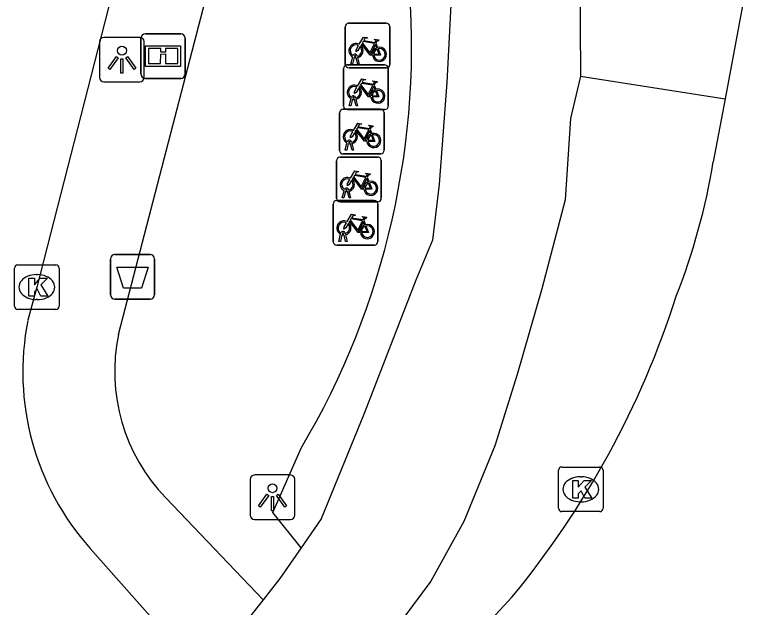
# Model space of a CAD drawing. Extents: x 162880 to 165536, y 384011 to 385179.
# Drawn here: x 164573.28 to 164589.6, y 385030.96 to 385044.25 of the extents above; entities that cross this region are included whole.
import ezdxf

# ---------------------------------------------------------------- set-up
doc = ezdxf.new("R2010")
doc.units = 0
for name, color, linetype in [('IMGEO_Afvalbak', 7, 'Continuous'), ('IMGEO_Fietsenrek', 7, 'Continuous'), ('IMGEO_Fietspad_gesloten', 7, 'Continuous'), ('IMGEO_Informatiebord', 7, 'Continuous'), ('IMGEO_Kolk', 7, 'Continuous'), ('IMGEO_Lichtpunt', 7, 'Continuous'), ('IMGEO_Rijbaan_lokaal_gesloten', 7, 'Continuous'), ('IMGEO_Voetpad_halfverhard', 7, 'Continuous'), ('IMGEO_Voetpad_open', 7, 'Continuous')]:
    doc.layers.add(name, color=color, linetype=linetype)

msp = doc.modelspace()

# ---------------------------------------------------------------- linework, layer by layer
at = {"layer": 'IMGEO_Afvalbak'}
for p, q in [((164575.429, 385037.971), (164575.429, 385038.771)), ((164575.429, 385038.771), (164575.429, 385037.971)), ((164575.529, 385038.871), (164576.319, 385038.871)), ((164576.319, 385038.871), (164575.529, 385038.871)), ((164576.419, 385038.771), (164576.419, 385037.971)), ((164576.419, 385037.971), (164576.419, 385038.771)), ((164576.319, 385037.871), (164575.529, 385037.871)), ((164575.529, 385037.871), (164576.319, 385037.871))]:
    msp.add_line(p, q, dxfattribs=at)
msp.add_lwpolyline([(164575.572, 385038.585), (164576.276, 385038.585), (164576.127, 385038.115), (164575.721, 385038.115), (164575.572, 385038.585)], dxfattribs=at)
for centre, start, end in [((164575.529, 385038.771), 90, 180), ((164575.529, 385038.771), 90, 180), ((164576.319, 385038.771), 0, 90), ((164576.319, 385038.771), 360, 90), ((164575.529, 385037.971), 180, 270), ((164575.529, 385037.971), 180, 270), ((164576.319, 385037.971), 270, 0), ((164576.319, 385037.971), 270, 0)]:
    msp.add_arc(centre, 0.1, start, end, dxfattribs=at)
at = {"layer": 'IMGEO_Fietsenrek'}
for p, q in [((164580.768, 385044.057), (164581.609, 385044.057)), ((164581.609, 385044.057), (164580.768, 385044.057)), ((164580.693, 385043.132), (164580.693, 385043.973)), ((164580.693, 385043.973), (164580.693, 385043.132)), ((164581.693, 385043.982), (164581.693, 385043.141)), ((164581.693, 385043.141), (164581.693, 385043.982)), ((164581.38, 385043.606), (164581.416, 385043.511)), ((164580.82, 385043.141), (164580.859, 385043.301)), ((164580.889, 385043.289), (164580.854, 385043.141)), ((164580.931, 385043.313), (164580.93, 385043.317)), ((164580.972, 385043.141), (164580.938, 385043.283)), ((164580.962, 385043.324), (164580.963, 385043.317)), ((164580.97, 385043.287), (164581.005, 385043.141)), ((164580.656, 385042.197), (164580.656, 385043.038)), ((164580.656, 385043.038), (164580.656, 385042.197)), ((164580.731, 385043.122), (164581.572, 385043.122)), ((164581.572, 385043.122), (164580.731, 385043.122)), ((164581.618, 385043.057), (164580.777, 385043.057)), ((164580.777, 385043.057), (164581.618, 385043.057)), ((164580.854, 385043.141), (164580.82, 385043.141)), ((164581.005, 385043.141), (164580.972, 385043.141)), ((164581.656, 385043.047), (164581.656, 385042.206)), ((164581.656, 385042.206), (164581.656, 385043.047)), ((164581.343, 385042.671), (164581.379, 385042.576)), ((164580.783, 385042.206), (164580.822, 385042.366)), ((164580.852, 385042.354), (164580.817, 385042.206)), ((164580.894, 385042.378), (164580.893, 385042.382)), ((164580.925, 385042.389), (164580.926, 385042.382)), ((164580.817, 385042.206), (164580.783, 385042.206)), ((164580.935, 385042.206), (164580.901, 385042.348)), ((164580.933, 385042.352), (164580.968, 385042.206)), ((164580.968, 385042.206), (164580.935, 385042.206)), ((164580.565, 385041.202), (164580.565, 385042.043)), ((164580.565, 385042.043), (164580.565, 385041.202)), ((164580.64, 385042.127), (164581.481, 385042.127)), ((164581.481, 385042.127), (164580.64, 385042.127)), ((164581.581, 385042.122), (164580.74, 385042.122)), ((164580.74, 385042.122), (164581.581, 385042.122)), ((164581.565, 385042.052), (164581.565, 385041.211)), ((164581.565, 385041.211), (164581.565, 385042.052)), ((164581.252, 385041.676), (164581.288, 385041.581)), ((164580.803, 385041.383), (164580.802, 385041.387)), ((164580.834, 385041.394), (164580.835, 385041.387)), ((164580.692, 385041.211), (164580.731, 385041.371)), ((164580.761, 385041.359), (164580.726, 385041.211)), ((164580.844, 385041.211), (164580.81, 385041.353)), ((164580.842, 385041.357), (164580.877, 385041.211)), ((164580.574, 385041.055), (164581.415, 385041.055)), ((164581.415, 385041.055), (164580.574, 385041.055)), ((164581.49, 385041.127), (164580.649, 385041.127)), ((164580.649, 385041.127), (164581.49, 385041.127)), ((164580.726, 385041.211), (164580.692, 385041.211)), ((164580.877, 385041.211), (164580.844, 385041.211)), ((164580.499, 385040.13), (164580.499, 385040.971)), ((164580.499, 385040.971), (164580.499, 385040.13)), ((164581.499, 385040.98), (164581.499, 385040.139)), ((164581.499, 385040.139), (164581.499, 385040.98)), ((164581.186, 385040.604), (164581.222, 385040.509)), ((164580.626, 385040.139), (164580.665, 385040.299)), ((164580.695, 385040.287), (164580.66, 385040.139)), ((164580.737, 385040.311), (164580.736, 385040.315)), ((164580.778, 385040.139), (164580.744, 385040.281)), ((164580.768, 385040.322), (164580.769, 385040.315)), ((164580.776, 385040.285), (164580.811, 385040.139)), ((164580.497, 385040.083), (164581.338, 385040.083)), ((164581.338, 385040.083), (164580.497, 385040.083)), ((164580.66, 385040.139), (164580.626, 385040.139)), ((164580.811, 385040.139), (164580.778, 385040.139)), ((164580.422, 385039.158), (164580.422, 385039.999)), ((164580.422, 385039.999), (164580.422, 385039.158)), ((164581.424, 385040.055), (164580.583, 385040.055)), ((164580.583, 385040.055), (164581.424, 385040.055)), ((164581.422, 385040.008), (164581.422, 385039.167)), ((164581.422, 385039.167), (164581.422, 385040.008)), ((164581.109, 385039.632), (164581.145, 385039.537)), ((164580.549, 385039.167), (164580.588, 385039.327)), ((164580.618, 385039.315), (164580.583, 385039.167)), ((164580.66, 385039.339), (164580.659, 385039.343)), ((164580.701, 385039.167), (164580.667, 385039.309)), ((164580.691, 385039.35), (164580.692, 385039.343)), ((164580.699, 385039.313), (164580.734, 385039.167)), ((164580.583, 385039.167), (164580.549, 385039.167)), ((164580.734, 385039.167), (164580.701, 385039.167)), ((164581.347, 385039.083), (164580.506, 385039.083)), ((164580.506, 385039.083), (164581.347, 385039.083))]:
    msp.add_line(p, q, dxfattribs=at)
for points in [[(164581.006, 385043.583), (164581.101, 385043.747), (164581.187, 385043.733), (164581.189, 385043.724), (164581.133, 385043.713), (164581.106, 385043.668), (164581.362, 385043.627)], [(164581.362, 385043.627), (164581.387, 385043.676), (164581.381, 385043.68), (164581.358, 385043.684), (164581.346, 385043.691), (164581.345, 385043.694), (164581.347, 385043.699), (164581.442, 385043.684), (164581.444, 385043.674), (164581.434, 385043.661), (164581.422, 385043.655), (164581.408, 385043.661), (164581.38, 385043.606)], [(164581.027, 385043.531), (164580.975, 385043.441), (164580.935, 385043.416), (164580.936, 385043.463), (164580.991, 385043.557)], [(164581.302, 385043.339), (164581.252, 385043.339), (164581.061, 385043.59), (164581.042, 385043.558)], [(164581.349, 385043.602), (164581.092, 385043.643), (164581.075, 385043.614), (164581.242, 385043.394), (164581.349, 385043.602)], [(164581.397, 385043.504), (164581.367, 385043.581), (164581.258, 385043.363), (164581.301, 385043.363)], [(164581.331, 385043.363), (164581.451, 385043.362), (164581.407, 385043.476)], [(164581.427, 385043.483), (164581.482, 385043.338), (164581.332, 385043.338)], [(164580.969, 385042.648), (164581.064, 385042.812), (164581.15, 385042.798), (164581.152, 385042.789), (164581.096, 385042.778), (164581.069, 385042.733), (164581.325, 385042.692)], [(164581.312, 385042.667), (164581.055, 385042.708), (164581.038, 385042.679), (164581.205, 385042.459), (164581.312, 385042.667)], [(164581.325, 385042.692), (164581.35, 385042.741), (164581.344, 385042.745), (164581.321, 385042.749), (164581.309, 385042.756), (164581.308, 385042.759), (164581.31, 385042.764), (164581.405, 385042.749), (164581.407, 385042.739), (164581.397, 385042.726), (164581.385, 385042.72), (164581.371, 385042.726), (164581.343, 385042.671)], [(164580.99, 385042.596), (164580.938, 385042.506), (164580.898, 385042.481), (164580.899, 385042.528), (164580.954, 385042.622)], [(164581.265, 385042.404), (164581.215, 385042.404), (164581.024, 385042.655), (164581.005, 385042.623)], [(164581.36, 385042.569), (164581.33, 385042.646), (164581.221, 385042.428), (164581.264, 385042.428)], [(164581.294, 385042.428), (164581.414, 385042.427), (164581.37, 385042.541)], [(164581.39, 385042.548), (164581.445, 385042.403), (164581.295, 385042.403)], [(164580.878, 385041.653), (164580.973, 385041.817), (164581.059, 385041.803), (164581.061, 385041.794), (164581.005, 385041.783), (164580.978, 385041.738), (164581.234, 385041.697)], [(164581.221, 385041.672), (164580.964, 385041.713), (164580.947, 385041.684), (164581.114, 385041.464), (164581.221, 385041.672)], [(164581.234, 385041.697), (164581.259, 385041.746), (164581.253, 385041.75), (164581.23, 385041.754), (164581.218, 385041.761), (164581.217, 385041.764), (164581.219, 385041.769), (164581.314, 385041.754), (164581.316, 385041.744), (164581.306, 385041.731), (164581.294, 385041.725), (164581.28, 385041.731), (164581.252, 385041.676)], [(164580.899, 385041.601), (164580.847, 385041.511), (164580.807, 385041.486), (164580.808, 385041.533), (164580.863, 385041.627)], [(164581.174, 385041.409), (164581.124, 385041.409), (164580.933, 385041.66), (164580.914, 385041.628)], [(164581.269, 385041.574), (164581.239, 385041.651), (164581.13, 385041.433), (164581.173, 385041.433)], [(164581.203, 385041.433), (164581.323, 385041.432), (164581.279, 385041.546)], [(164581.299, 385041.553), (164581.354, 385041.408), (164581.204, 385041.408)], [(164580.812, 385040.581), (164580.907, 385040.745), (164580.993, 385040.731), (164580.995, 385040.722), (164580.939, 385040.711), (164580.912, 385040.666), (164581.168, 385040.625)], [(164581.108, 385040.337), (164581.058, 385040.337), (164580.867, 385040.588), (164580.848, 385040.556)], [(164581.155, 385040.6), (164580.898, 385040.641), (164580.881, 385040.612), (164581.048, 385040.392), (164581.155, 385040.6)], [(164581.203, 385040.502), (164581.173, 385040.579), (164581.064, 385040.361), (164581.107, 385040.361)], [(164581.168, 385040.625), (164581.193, 385040.674), (164581.187, 385040.678), (164581.164, 385040.682), (164581.152, 385040.689), (164581.151, 385040.692), (164581.153, 385040.697), (164581.248, 385040.682), (164581.25, 385040.672), (164581.24, 385040.659), (164581.228, 385040.653), (164581.214, 385040.659), (164581.186, 385040.604)], [(164580.833, 385040.529), (164580.781, 385040.439), (164580.741, 385040.414), (164580.742, 385040.461), (164580.797, 385040.555)], [(164581.137, 385040.361), (164581.257, 385040.36), (164581.213, 385040.474)], [(164581.233, 385040.481), (164581.288, 385040.336), (164581.138, 385040.336)], [(164580.735, 385039.609), (164580.83, 385039.773), (164580.916, 385039.759), (164580.918, 385039.75), (164580.862, 385039.739), (164580.835, 385039.694), (164581.091, 385039.653)], [(164580.756, 385039.557), (164580.704, 385039.467), (164580.664, 385039.442), (164580.665, 385039.489), (164580.72, 385039.583)], [(164581.031, 385039.365), (164580.981, 385039.365), (164580.79, 385039.616), (164580.771, 385039.584)], [(164581.078, 385039.628), (164580.821, 385039.669), (164580.804, 385039.64), (164580.971, 385039.42), (164581.078, 385039.628)], [(164581.126, 385039.53), (164581.096, 385039.607), (164580.987, 385039.389), (164581.03, 385039.389)], [(164581.091, 385039.653), (164581.116, 385039.702), (164581.11, 385039.706), (164581.087, 385039.71), (164581.075, 385039.717), (164581.074, 385039.72), (164581.076, 385039.725), (164581.171, 385039.71), (164581.173, 385039.7), (164581.163, 385039.687), (164581.151, 385039.681), (164581.137, 385039.687), (164581.109, 385039.632)], [(164581.06, 385039.389), (164581.18, 385039.388), (164581.136, 385039.502)], [(164581.156, 385039.509), (164581.211, 385039.364), (164581.061, 385039.364)]]:
    msp.add_lwpolyline(points, dxfattribs=at)
for centre, radius, start, end in [((164580.771, 385043.979), 0.0779, 92.4484, 184.2845), ((164580.771, 385043.979), 0.0779, 92.4484, 184.2845), ((164581.615, 385043.979), 0.0779, 2.4484, 94.2845), ((164581.615, 385043.979), 0.0779, 2.4484, 94.2845), ((164580.933, 385043.442), 0.159, 62.6766, 242.1369), ((164580.933, 385043.442), 0.129, 63.3192, 238.903), ((164580.933, 385043.442), 0.129, 283.6043, 43.4302), ((164580.933, 385043.442), 0.159, 283.5766, 46.6042), ((164581.46, 385043.358), 0.159, 113.3408, 178.3217), ((164581.46, 385043.358), 0.159, 187.0065, 105.7708), ((164580.913, 385043.313), 0.0499, 12.8025, 158.6934), ((164581.46, 385043.358), 0.129, 113.923, 177.9556), ((164581.46, 385043.358), 0.129, 188.6715, 104.5883), ((164580.933, 385043.442), 0.159, 253.9967, 271.7867), ((164580.913, 385043.313), 0.0174, 12.8025, 163.4502), ((164580.933, 385043.442), 0.129, 253.415, 269.0204), ((164580.734, 385043.044), 0.0779, 92.4484, 184.2845), ((164580.734, 385043.044), 0.0779, 92.4484, 184.2845), ((164580.771, 385043.135), 0.0779, 182.4484, 274.2845), ((164580.771, 385043.135), 0.0779, 182.4484, 274.2845), ((164581.578, 385043.044), 0.0779, 2.4484, 94.2845), ((164581.578, 385043.044), 0.0779, 2.4484, 94.2845), ((164581.615, 385043.135), 0.0779, 272.4484, 4.2845), ((164581.615, 385043.135), 0.0779, 272.4484, 4.2845), ((164580.896, 385042.507), 0.159, 62.6766, 242.1369), ((164580.896, 385042.507), 0.129, 63.3192, 238.903), ((164580.896, 385042.507), 0.129, 283.6043, 43.4302), ((164580.896, 385042.507), 0.159, 283.5766, 46.6042), ((164581.423, 385042.423), 0.159, 113.3408, 178.3217), ((164581.423, 385042.423), 0.159, 187.0065, 105.7708), ((164581.423, 385042.423), 0.129, 113.923, 177.9556), ((164581.423, 385042.423), 0.129, 188.6715, 104.5883), ((164580.876, 385042.378), 0.0499, 12.8025, 158.6934), ((164580.896, 385042.507), 0.159, 253.9967, 271.7867), ((164580.876, 385042.378), 0.0174, 12.8025, 163.4502), ((164580.896, 385042.507), 0.129, 253.415, 269.0204), ((164580.734, 385042.2), 0.0779, 182.4484, 274.2845), ((164580.734, 385042.2), 0.0779, 182.4484, 274.2845), ((164581.578, 385042.2), 0.0779, 272.4484, 4.2845), ((164581.578, 385042.2), 0.0779, 272.4484, 4.2845), ((164580.643, 385042.049), 0.0779, 92.4484, 184.2845), ((164580.643, 385042.049), 0.0779, 92.4484, 184.2845), ((164581.487, 385042.049), 0.0779, 2.4484, 94.2845), ((164581.487, 385042.049), 0.0779, 2.4484, 94.2845), ((164580.805, 385041.512), 0.159, 62.6766, 242.1369), ((164580.805, 385041.512), 0.129, 63.3192, 238.903), ((164580.805, 385041.512), 0.129, 283.6043, 43.4302), ((164580.805, 385041.512), 0.159, 283.5766, 46.6042), ((164581.332, 385041.428), 0.159, 113.3408, 178.3217), ((164581.332, 385041.428), 0.159, 187.0065, 105.7708), ((164581.332, 385041.428), 0.129, 113.923, 177.9556), ((164581.332, 385041.428), 0.129, 188.6715, 104.5883), ((164580.785, 385041.383), 0.0499, 12.8025, 158.6934), ((164580.785, 385041.383), 0.0174, 12.8025, 163.4502), ((164580.805, 385041.512), 0.129, 253.415, 269.0204), ((164580.805, 385041.512), 0.159, 253.9967, 271.7867), ((164580.577, 385040.977), 0.0779, 92.4484, 184.2845), ((164580.577, 385040.977), 0.0779, 92.4484, 184.2845), ((164580.643, 385041.205), 0.0779, 182.4484, 274.2845), ((164580.643, 385041.205), 0.0779, 182.4484, 274.2845), ((164581.421, 385040.977), 0.0779, 2.4484, 94.2845), ((164581.421, 385040.977), 0.0779, 2.4484, 94.2845), ((164581.487, 385041.205), 0.0779, 272.4484, 4.2845), ((164581.487, 385041.205), 0.0779, 272.4484, 4.2845), ((164580.739, 385040.44), 0.159, 62.6766, 242.1369), ((164580.739, 385040.44), 0.129, 63.3192, 238.903), ((164580.739, 385040.44), 0.129, 283.6043, 43.4302), ((164580.739, 385040.44), 0.159, 283.5766, 46.6042), ((164581.266, 385040.356), 0.159, 113.3408, 178.3217), ((164581.266, 385040.356), 0.159, 187.0065, 105.7708), ((164581.266, 385040.356), 0.129, 113.923, 177.9556), ((164581.266, 385040.356), 0.129, 188.6715, 104.5883), ((164580.719, 385040.311), 0.0499, 12.8025, 158.6934), ((164580.739, 385040.44), 0.159, 253.9967, 271.7867), ((164580.719, 385040.311), 0.0174, 12.8025, 163.4502), ((164580.739, 385040.44), 0.129, 253.415, 269.0204), ((164580.5, 385040.005), 0.0779, 92.4484, 184.2845), ((164580.5, 385040.005), 0.0779, 92.4484, 184.2845), ((164580.577, 385040.133), 0.0779, 182.4484, 274.2845), ((164580.577, 385040.133), 0.0779, 182.4484, 274.2845), ((164581.344, 385040.005), 0.0779, 2.4484, 94.2845), ((164581.344, 385040.005), 0.0779, 2.4484, 94.2845), ((164581.421, 385040.133), 0.0779, 272.4484, 4.2845), ((164581.421, 385040.133), 0.0779, 272.4484, 4.2845), ((164580.662, 385039.468), 0.159, 62.6766, 242.1369), ((164580.662, 385039.468), 0.129, 63.3192, 238.903), ((164580.662, 385039.468), 0.159, 283.5766, 46.6042), ((164580.662, 385039.468), 0.129, 283.6043, 43.4302), ((164581.189, 385039.384), 0.159, 113.3408, 178.3217), ((164581.189, 385039.384), 0.159, 187.0065, 105.7708), ((164581.189, 385039.384), 0.129, 113.923, 177.9556), ((164581.189, 385039.384), 0.129, 188.6715, 104.5883), ((164580.642, 385039.339), 0.0499, 12.8025, 158.6934), ((164580.662, 385039.468), 0.159, 253.9967, 271.7867), ((164580.642, 385039.339), 0.0174, 12.8025, 163.4502), ((164580.662, 385039.468), 0.129, 253.415, 269.0204), ((164580.5, 385039.161), 0.0779, 182.4484, 274.2845), ((164580.5, 385039.161), 0.0779, 182.4484, 274.2845), ((164581.344, 385039.161), 0.0779, 272.4484, 4.2845), ((164581.344, 385039.161), 0.0779, 272.4484, 4.2845)]:
    msp.add_arc(centre, radius, start, end, dxfattribs=at)
at = {"layer": 'IMGEO_Fietspad_gesloten'}
for points in [[(164582.73, 385050.707), (164582.982, 385048.346), (164583.128, 385045.783), (164582.973, 385042.724), (164582.799, 385040.447), (164582.647, 385039.196), (164582.278, 385038.295), (164581.12, 385035.312), (164580.156, 385032.945), (164579.705, 385032.296)], [(164585.954, 385045.187), (164585.967, 385042.87)], [(164585.967, 385042.87), (164585.738, 385041.919), (164585.625, 385040.094), (164585.096, 385038.099), (164584.547, 385036.185), (164584.042, 385034.587), (164583.348, 385032.89), (164582.607, 385031.549), (164581.398, 385029.924), (164580.809, 385029.092), (164580.253, 385028.307)], [(164579.705, 385032.296), (164579.228, 385031.608), (164578.855, 385031.135)], [(164578.855, 385031.135), (164578.097, 385030.177), (164577.506, 385029.426)]]:
    msp.add_lwpolyline(points, dxfattribs=at)
at = {"layer": 'IMGEO_Informatiebord'}
for p, q in [((164576.114, 385042.92), (164576.114, 385043.72)), ((164576.114, 385043.72), (164576.114, 385042.92)), ((164576.214, 385043.82), (164577.004, 385043.82)), ((164577.004, 385043.82), (164576.214, 385043.82)), ((164577.104, 385043.72), (164577.104, 385042.92)), ((164577.104, 385042.92), (164577.104, 385043.72)), ((164577.004, 385042.82), (164576.214, 385042.82)), ((164576.214, 385042.82), (164577.004, 385042.82))]:
    msp.add_line(p, q, dxfattribs=at)
for points in [[(164576.215, 385043.552), (164577.003, 385043.552), (164577.003, 385043.088), (164576.215, 385043.088), (164576.215, 385043.552)], [(164576.28, 385043.487), (164576.28, 385043.153), (164576.555, 385043.153), (164576.556, 385043.366), (164576.66, 385043.367), (164576.661, 385043.153), (164576.938, 385043.153), (164576.938, 385043.487), (164576.662, 385043.487), (164576.662, 385043.407), (164576.556, 385043.407), (164576.556, 385043.487), (164576.28, 385043.487)]]:
    msp.add_lwpolyline(points, dxfattribs=at)
for centre, start, end in [((164576.214, 385043.72), 90, 180), ((164576.214, 385043.72), 90, 180), ((164577.004, 385043.72), 0, 90), ((164577.004, 385043.72), 360, 90), ((164576.214, 385042.92), 180, 270), ((164576.214, 385042.92), 180, 270), ((164577.004, 385042.92), 270, 0), ((164577.004, 385042.92), 270, 0)]:
    msp.add_arc(centre, 0.1, start, end, dxfattribs=at)
at = {"layer": 'IMGEO_Kolk'}
for p, q in [((164573.355, 385038.641), (164574.207, 385038.641)), ((164573.28, 385037.715), (164573.28, 385038.567)), ((164574.281, 385038.567), (164574.281, 385037.715)), ((164573.768, 385038.421), (164573.793, 385038.421)), ((164573.791, 385037.861), (164573.766, 385037.861)), ((164574.207, 385037.641), (164573.355, 385037.641)), ((164585.472, 385033.183), (164585.472, 385034.035)), ((164585.547, 385034.109), (164586.399, 385034.109)), ((164586.473, 385034.035), (164586.473, 385033.183)), ((164585.96, 385033.889), (164585.985, 385033.889)), ((164585.983, 385033.329), (164585.958, 385033.329)), ((164586.399, 385033.109), (164585.547, 385033.109))]:
    msp.add_line(p, q, dxfattribs=at)
for points in [[(164573.355, 385038.641), (164574.207, 385038.641)], [(164573.28, 385037.715), (164573.28, 385038.567)], [(164574.281, 385038.567), (164574.281, 385037.715)], [(164573.601, 385038.341), (164573.724, 385038.341), (164573.724, 385038.19), (164573.854, 385038.341), (164574.018, 385038.341), (164573.872, 385038.19), (164574.025, 385037.941), (164573.873, 385037.941), (164573.788, 385038.105), (164573.724, 385038.038), (164573.724, 385037.941), (164573.601, 385037.941), (164573.601, 385038.341)], [(164574.207, 385037.641), (164573.355, 385037.641)], [(164585.472, 385033.183), (164585.472, 385034.035)], [(164585.547, 385034.109), (164586.399, 385034.109)], [(164586.473, 385034.035), (164586.473, 385033.183)], [(164585.793, 385033.809), (164585.916, 385033.809), (164585.916, 385033.658), (164586.046, 385033.809), (164586.21, 385033.809), (164586.064, 385033.658), (164586.217, 385033.409), (164586.065, 385033.409), (164585.98, 385033.573), (164585.916, 385033.506), (164585.916, 385033.409), (164585.793, 385033.409), (164585.793, 385033.809)], [(164586.399, 385033.109), (164585.547, 385033.109)]]:
    msp.add_lwpolyline(points, dxfattribs=at)
for centre, start, end in [((164573.357, 385038.565), 91.552, 178.448), ((164573.357, 385038.565), 91.552, 178.448), ((164574.205, 385038.565), 1.552, 88.448), ((164574.205, 385038.565), 1.552, 88.448), ((164573.357, 385037.717), 181.552, 268.448), ((164573.357, 385037.717), 181.552, 268.448), ((164574.205, 385037.717), 271.552, 358.448), ((164574.205, 385037.717), 271.552, 358.448), ((164585.549, 385034.033), 91.552, 178.448), ((164585.549, 385034.033), 91.552, 178.448), ((164586.397, 385034.033), 1.552, 88.448), ((164586.397, 385034.033), 1.552, 88.448), ((164585.549, 385033.185), 181.552, 268.448), ((164585.549, 385033.185), 181.552, 268.448), ((164586.397, 385033.185), 271.552, 358.448), ((164586.397, 385033.185), 271.552, 358.448)]:
    msp.add_arc(centre, 0.0765, start, end, dxfattribs=at)
for centre, major_axis, ratio, start_param, end_param in [((164573.767, 385038.141), (-0.387, 0.002), 0.722429, 4.712389, 7.853982), ((164573.792, 385038.141), (-0.39, 0.002), 0.717154, 1.570796, 4.712389), ((164585.959, 385033.609), (-0.387, 0.002), 0.722429, 4.712389, 7.853982), ((164585.984, 385033.609), (-0.39, 0.002), 0.717154, 1.570796, 4.712389)]:
    msp.add_ellipse(centre, major_axis=major_axis, ratio=ratio, start_param=start_param, end_param=end_param, dxfattribs=at)
at = {"layer": 'IMGEO_Lichtpunt'}
for p, q in [((164576.09, 385043.739), (164575.282, 385043.739)), ((164576.09, 385043.739), (164575.282, 385043.739)), ((164575.188, 385043.644), (164575.188, 385042.837)), ((164575.188, 385043.644), (164575.188, 385042.837)), ((164576.184, 385042.837), (164576.184, 385043.644)), ((164576.184, 385042.837), (164576.184, 385043.644)), ((164575.282, 385042.743), (164576.09, 385042.743)), ((164575.282, 385042.743), (164576.09, 385042.743)), ((164579.465, 385033.93), (164578.657, 385033.93)), ((164579.465, 385033.93), (164578.657, 385033.93)), ((164578.563, 385033.835), (164578.563, 385033.028)), ((164578.563, 385033.835), (164578.563, 385033.028)), ((164579.559, 385033.028), (164579.559, 385033.835)), ((164579.559, 385033.028), (164579.559, 385033.835)), ((164578.657, 385032.934), (164579.465, 385032.934)), ((164578.657, 385032.934), (164579.465, 385032.934))]:
    msp.add_line(p, q, dxfattribs=at)
for points in [[(164575.562, 385043.308), (164575.601, 385043.28), (164575.413, 385043.018), (164575.375, 385043.045), (164575.562, 385043.308)], [(164575.664, 385043.26), (164575.711, 385043.26), (164575.711, 385042.938), (164575.664, 385042.938), (164575.664, 385043.26)], [(164575.774, 385043.28), (164575.812, 385043.307), (164575.999, 385043.045), (164575.96, 385043.017), (164575.774, 385043.28)], [(164578.937, 385033.499), (164578.976, 385033.471), (164578.788, 385033.209), (164578.75, 385033.236), (164578.937, 385033.499)], [(164579.039, 385033.451), (164579.086, 385033.451), (164579.086, 385033.129), (164579.039, 385033.129), (164579.039, 385033.451)], [(164579.149, 385033.471), (164579.187, 385033.498), (164579.374, 385033.236), (164579.335, 385033.208), (164579.149, 385033.471)]]:
    msp.add_lwpolyline(points, dxfattribs=at)
for centre in [(164575.687, 385043.442), (164579.062, 385033.633)]:
    msp.add_circle(centre, 0.0994, dxfattribs=at)
for centre, start, end in [((164575.282, 385043.644), 90, 180), ((164575.282, 385043.644), 90, 180), ((164576.09, 385043.644), 0, 90), ((164576.09, 385043.644), 0, 90), ((164575.282, 385042.837), 180, 270), ((164575.282, 385042.837), 180, 270), ((164576.09, 385042.837), 270, 0), ((164576.09, 385042.837), 270, 360), ((164578.657, 385033.835), 90, 180), ((164578.657, 385033.835), 90, 180), ((164579.465, 385033.835), 0, 90), ((164579.465, 385033.835), 0, 90), ((164578.657, 385033.028), 180, 270), ((164578.657, 385033.028), 180, 270), ((164579.465, 385033.028), 270, 0), ((164579.465, 385033.028), 270, 360)]:
    msp.add_arc(centre, 0.0946, start, end, dxfattribs=at)
at = {"layer": 'IMGEO_Rijbaan_lokaal_gesloten'}
for points in [[(164575.833, 385046.164), (164573.781, 385038.141), (164573.58, 385037.397)], [(164589.595, 385044.444), (164589.207, 385042.365)], [(164589.207, 385042.365), (164588.942, 385040.949)], [(164574.976, 385032.286), (164577.082, 385029.905)], [(164584.426, 385031.191), (164582.561, 385029.169), (164581.023, 385027.564)]]:
    msp.add_lwpolyline(points, dxfattribs=at)
for centre, radius, start, end in [((164573.979, 385043.456), 15.172, 338.6778, 350.4901), ((164568.797, 385044.109), 20.277, 320.4254, 342.2847), ((164579.385, 385036.236), 5.92, 168.6949, 221.859)]:
    msp.add_arc(centre, radius, start, end, dxfattribs=at)
at = {"layer": 'IMGEO_Voetpad_halfverhard'}
msp.add_lwpolyline([(164579.705, 385032.296), (164579.071, 385033.087), (164579.704, 385034.533)], dxfattribs=at)
msp.add_arc((164564.487, 385043.562), 17.694, 329.3174, 5.1361, dxfattribs=at)
at = {"layer": 'IMGEO_Voetpad_open'}
for points in [[(164575.608, 385037.078), (164577.8, 385045.504), (164580.809, 385052.941)], [(164585.967, 385042.87), (164589.207, 385042.365)], [(164578.855, 385031.135), (164576.67, 385033.415)]]:
    msp.add_lwpolyline(points, dxfattribs=at)
msp.add_arc((164579.628, 385036.258), 4.103, 168.4725, 223.864, dxfattribs=at)

doc.saveas('drawing.dxf')
